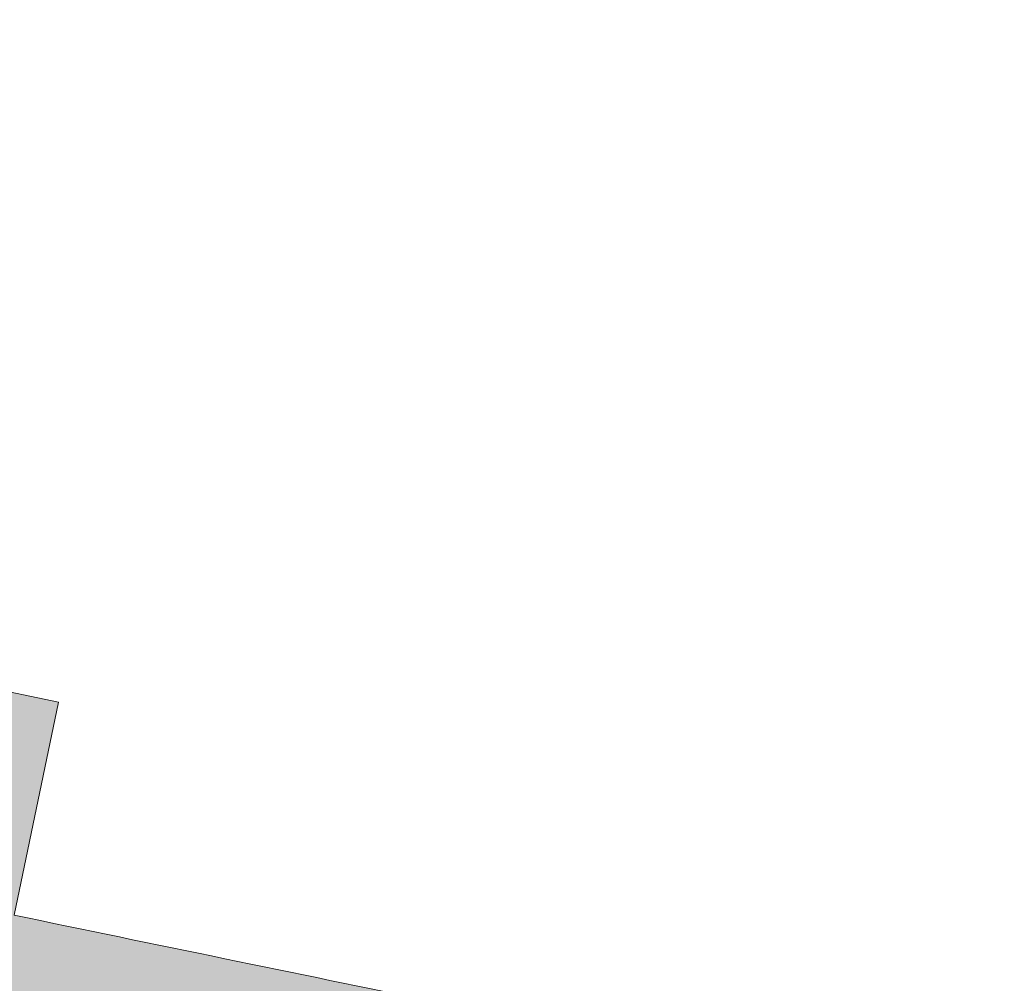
# Model space of a CAD drawing. Header units: metres. Extents: x 0 to 168310, y 0 to 462960.
# Tile 346 of 594: x 167569.85 to 167572.79, y 462550.63 to 462553.51. Entities that reach past the tile are written whole.
import ezdxf

# ---------------------------------------------------------------- set-up
doc = ezdxf.new("R2010")
doc.units = ezdxf.units.M
doc.header["$LTSCALE"] = 0.2
doc.layers.add('B_WE_GR_GRAS_BRM_RVA kruidenmengsel Barneveld_B116-A', color=83, linetype='Continuous', lineweight=18)
doc.layers.add('B_WE_GR_GRAS_BRM_RVA kruidenmengsel Barneveld_B116-G', color=83, linetype='Continuous', lineweight=18)

msp = doc.modelspace()

# ---------------------------------------------------------------- hatches: boundary and pattern name
at = {"layer": 'B_WE_GR_GRAS_BRM_RVA kruidenmengsel Barneveld_B116-A', "transparency": 33554687}
h = msp.add_hatch(color=256, dxfattribs=at)
h.dxf.hatch_style = 1
edge = h.paths.add_edge_path()
edge.add_arc((167672.1607, 463043.983), 503, 254.872376, 258.277469, ccw=False)
edge.add_arc((167561.792, 462545.7639), 24.4293, 148.81481, 151.24087)
edge.add_line((167540.3761, 462557.5175), (167541.1255, 462557.315))
edge.add_line((167541.1255, 462557.315), (167541.159, 462557.306))
edge.add_line((167541.159, 462557.306), (167541.5845, 462557.1917))
edge.add_line((167541.5845, 462557.1917), (167542.0101, 462557.0777))
edge.add_line((167542.0101, 462557.0777), (167542.4358, 462556.9641))
edge.add_line((167542.4358, 462556.9641), (167542.8616, 462556.8509))
edge.add_line((167542.8616, 462556.8509), (167543.2875, 462556.738))
edge.add_line((167543.2875, 462556.738), (167543.7135, 462556.6255))
edge.add_line((167543.7135, 462556.6255), (167544.1397, 462556.5134))
edge.add_line((167544.1397, 462556.5134), (167544.5659, 462556.4017))
edge.add_line((167544.5659, 462556.4017), (167544.9922, 462556.2903))
edge.add_line((167544.9922, 462556.2903), (167545.4187, 462556.1793))
edge.add_line((167545.4187, 462556.1793), (167545.8452, 462556.0687))
edge.add_line((167545.8452, 462556.0687), (167546.2718, 462555.9585))
edge.add_line((167546.2718, 462555.9585), (167546.6985, 462555.8486))
edge.add_line((167546.6985, 462555.8486), (167547.1254, 462555.7391))
edge.add_line((167547.1254, 462555.7391), (167547.5523, 462555.6299))
edge.add_line((167547.5523, 462555.6299), (167547.9793, 462555.5212))
edge.add_line((167547.9793, 462555.5212), (167548.4065, 462555.4128))
edge.add_line((167548.4065, 462555.4128), (167548.8337, 462555.3048))
edge.add_line((167548.8337, 462555.3048), (167549.261, 462555.1971))
edge.add_line((167549.261, 462555.1971), (167549.6884, 462555.0899))
edge.add_line((167549.6884, 462555.0899), (167550.1159, 462554.983))
edge.add_line((167550.1159, 462554.983), (167550.5436, 462554.8764))
edge.add_line((167550.5436, 462554.8764), (167550.9713, 462554.7703))
edge.add_line((167550.9713, 462554.7703), (167551.3991, 462554.6645))
edge.add_line((167551.3991, 462554.6645), (167551.827, 462554.5591))
edge.add_line((167551.827, 462554.5591), (167552.2549, 462554.4541))
edge.add_line((167552.2549, 462554.4541), (167552.683, 462554.3494))
edge.add_line((167552.683, 462554.3494), (167553.1112, 462554.2451))
edge.add_line((167553.1112, 462554.2451), (167553.5395, 462554.1412))
edge.add_line((167553.5395, 462554.1412), (167553.9678, 462554.0377))
edge.add_line((167553.9678, 462554.0377), (167554.3963, 462553.9345))
edge.add_line((167554.3963, 462553.9345), (167554.8248, 462553.8317))
edge.add_line((167554.8248, 462553.8317), (167555.2534, 462553.7293))
edge.add_line((167555.2534, 462553.7293), (167555.6822, 462553.6273))
edge.add_line((167555.6822, 462553.6273), (167556.111, 462553.5256))
edge.add_line((167556.111, 462553.5256), (167556.5399, 462553.4244))
edge.add_line((167556.5399, 462553.4244), (167556.9689, 462553.3234))
edge.add_line((167556.9689, 462553.3234), (167557.3979, 462553.2229))
edge.add_line((167557.3979, 462553.2229), (167557.8271, 462553.1227))
edge.add_line((167557.8271, 462553.1227), (167558.2564, 462553.023))
edge.add_line((167558.2564, 462553.023), (167558.6857, 462552.9236))
edge.add_line((167558.6857, 462552.9236), (167559.1151, 462552.8245))
edge.add_line((167559.1151, 462552.8245), (167559.5446, 462552.7259))
edge.add_line((167559.5446, 462552.7259), (167559.9742, 462552.6276))
edge.add_line((167559.9742, 462552.6276), (167560.4039, 462552.5297))
edge.add_line((167560.4039, 462552.5297), (167560.8337, 462552.4321))
edge.add_line((167560.8337, 462552.4321), (167561.2635, 462552.335))
edge.add_line((167561.2635, 462552.335), (167561.6934, 462552.2382))
edge.add_line((167561.6934, 462552.2382), (167562.1234, 462552.1418))
edge.add_line((167562.1234, 462552.1418), (167562.5535, 462552.0458))
edge.add_line((167562.5535, 462552.0458), (167562.9837, 462551.9501))
edge.add_line((167562.9837, 462551.9501), (167563.414, 462551.8549))
edge.add_line((167563.414, 462551.8549), (167563.8443, 462551.76))
edge.add_line((167563.8443, 462551.76), (167564.2747, 462551.6654))
edge.add_line((167564.2747, 462551.6654), (167564.7052, 462551.5713))
edge.add_line((167564.7052, 462551.5713), (167565.1358, 462551.4775))
edge.add_line((167565.1358, 462551.4775), (167565.5664, 462551.3842))
edge.add_line((167565.5664, 462551.3842), (167565.9972, 462551.2911))
edge.add_line((167565.9972, 462551.2911), (167566.428, 462551.1985))
edge.add_line((167566.428, 462551.1985), (167566.8588, 462551.1063))
edge.add_line((167566.8588, 462551.1063), (167567.2898, 462551.0144))
edge.add_line((167567.2898, 462551.0144), (167567.7208, 462550.9229))
edge.add_line((167567.7208, 462550.9229), (167568.152, 462550.8318))
edge.add_line((167568.152, 462550.8318), (167568.5831, 462550.741))
edge.add_line((167568.5831, 462550.741), (167569.0144, 462550.6507))
edge.add_line((167569.0144, 462550.6507), (167569.4457, 462550.5607))
edge.add_line((167569.4457, 462550.5607), (167569.8772, 462550.4711))
edge.add_line((167569.8772, 462550.4711), (167570.3086, 462550.3818))
edge.add_line((167570.3086, 462550.3818), (167570.7402, 462550.293))
edge.add_line((167570.7402, 462550.293), (167571.1718, 462550.2045))
edge.add_line((167571.1718, 462550.2045), (167571.6035, 462550.1164))
edge.add_line((167571.6035, 462550.1164), (167572.0353, 462550.0287))
edge.add_line((167572.0353, 462550.0287), (167572.4671, 462549.9413))
edge.add_line((167572.4671, 462549.9413), (167572.6831, 462549.8978))
edge.add_line((167572.6831, 462549.8978), (167572.7911, 462549.8761))
edge.add_line((167572.7911, 462549.8761), (167572.3489, 462550.3223))
edge.add_arc((167672.1607, 463043.983), 503.65, 258.277469, 258.569627, ccw=False)
edge.add_line((167569.833, 462550.8377), (167569.965, 462551.4741))

# ---------------------------------------------------------------- linework, layer by layer
at = {"layer": 'B_WE_GR_GRAS_BRM_RVA kruidenmengsel Barneveld_B116-G', "flags": 128}
msp.add_lwpolyline([(167569.4457, 462550.5607), (167569.8772, 462550.4711), (167570.3086, 462550.3818), (167570.7402, 462550.293), (167571.1718, 462550.2045), (167571.6035, 462550.1164), (167572.0353, 462550.0287), (167572.4671, 462549.9413), (167572.6831, 462549.8978), (167572.7911, 462549.8761), (167572.3489, 462550.3223, -0.001275), (167569.833, 462550.8377), (167569.965, 462551.4741, -0.014859), (167540.8928, 462558.4135, 0.010586)], format="xyb", dxfattribs=at)

doc.saveas('drawing.dxf')
